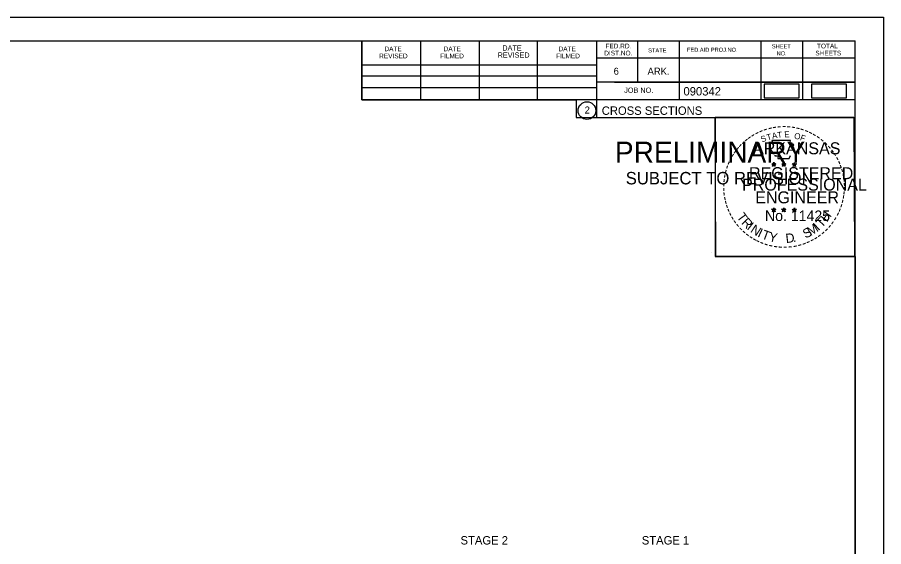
# Model space of a CAD drawing. Extents: x 1370515 to 1370849, y 383299 to 386073.
# Drawn here: x 1370704.3 to 1370848.7, y 385344.5 to 385432.8 of the extents above; entities that cross this region are included whole.
import ezdxf

# ---------------------------------------------------------------- set-up
doc = ezdxf.new("R2010")
doc.units = 0
for name, color, linetype in [('R_Axis Annot', 7, 'Continuous'), ('R_Border', 7, 'Continuous'), ('R_Border PE', 7, 'Continuous'), ('R_Border Prem', 7, 'Continuous'), ('R_Detour', 7, 'Continuous'), ('R_No Plot', 7, 'Continuous')]:
    doc.layers.add(name, color=color, linetype=linetype)

msp = doc.modelspace()

# ---------------------------------------------------------------- linework, layer by layer
at = {"layer": 'R_Border'}
for p, q in [((1370527.8, 385428.91), (1370843.98, 385428.91)), ((1370761.72, 385419.03), (1370761.72, 385428.91)), ((1370800.88, 385428.91), (1370800.88, 385416.11)), ((1370807.72, 385428.91), (1370807.72, 385421.97)), ((1370814.66, 385428.91), (1370814.66, 385419.03)), ((1370828.24, 385428.91), (1370828.24, 385419.03)), ((1370835.18, 385428.91), (1370835.18, 385419.03)), ((1370843.98, 385223.45), (1370843.98, 385428.91)), ((1370771.58, 385419.03), (1370771.58, 385428.71)), ((1370781.34, 385419.03), (1370781.34, 385428.71)), ((1370791.02, 385419.03), (1370791.02, 385428.71)), ((1370843.98, 385425.97), (1370800.88, 385425.97)), ((1370843.98, 385425.99), (1370843.98, 385425.99)), ((1370761.72, 385424.89), (1370800.88, 385424.89)), ((1370761.72, 385423.03), (1370800.88, 385423.03)), ((1370843.98, 385421.97), (1370800.88, 385421.97)), ((1370803.84, 385421.97), (1370843.98, 385421.97)), ((1370761.72, 385419.03), (1370761.72, 385421.09)), ((1370761.72, 385421.09), (1370800.88, 385421.09)), ((1370843.98, 385419.03), (1370761.72, 385419.03)), ((1370800.88, 385416.11), (1370843.98, 385416.11))]:
    msp.add_line(p, q, dxfattribs=at)
msp.add_circle((1370799.27, 385417.25), 1.47, dxfattribs=at)
at = {"layer": 'R_Border PE'}
for p, q in [((1370830.42, 385408.62), (1370830.37, 385408.37)), ((1370830.42, 385408.25), (1370830.42, 385408.62)), ((1370830.42, 385408.62), (1370830.46, 385408.37)), ((1370832.09, 385408.62), (1370832.04, 385408.37)), ((1370832.09, 385408.25), (1370832.09, 385408.62)), ((1370832.09, 385408.62), (1370832.13, 385408.37)), ((1370830.07, 385408.37), (1370830.42, 385408.25)), ((1370830.07, 385408.37), (1370830.32, 385408.32)), ((1370830.07, 385408.37), (1370830.3, 385408.24)), ((1370830.2, 385407.96), (1370830.42, 385408.25)), ((1370830.2, 385407.96), (1370830.33, 385408.2)), ((1370830.2, 385407.96), (1370830.41, 385408.17)), ((1370830.63, 385407.96), (1370830.41, 385408.17)), ((1370830.76, 385408.37), (1370830.42, 385408.25)), ((1370830.63, 385407.96), (1370830.42, 385408.25)), ((1370830.76, 385408.37), (1370830.48, 385408.32)), ((1370830.63, 385407.96), (1370830.49, 385408.25)), ((1370830.76, 385408.37), (1370830.56, 385408.26)), ((1370831.74, 385408.37), (1370832.09, 385408.25)), ((1370831.74, 385408.37), (1370831.99, 385408.32)), ((1370831.74, 385408.37), (1370831.97, 385408.24)), ((1370831.87, 385407.96), (1370832.09, 385408.25)), ((1370831.87, 385407.96), (1370832, 385408.2)), ((1370831.87, 385407.96), (1370832.08, 385408.17)), ((1370832.3, 385407.96), (1370832.08, 385408.17)), ((1370832.43, 385408.37), (1370832.09, 385408.25)), ((1370832.3, 385407.96), (1370832.09, 385408.25)), ((1370832.43, 385408.37), (1370832.15, 385408.32)), ((1370832.3, 385407.96), (1370832.16, 385408.25)), ((1370832.43, 385408.37), (1370832.23, 385408.26)), ((1370833.5, 385408.35), (1370833.85, 385408.24)), ((1370833.5, 385408.35), (1370833.75, 385408.31)), ((1370833.5, 385408.35), (1370833.74, 385408.23)), ((1370833.63, 385407.95), (1370833.85, 385408.24)), ((1370833.63, 385407.95), (1370833.76, 385408.19)), ((1370833.63, 385407.95), (1370833.85, 385408.16)), ((1370833.85, 385408.61), (1370833.81, 385408.36)), ((1370833.85, 385408.24), (1370833.85, 385408.61)), ((1370833.85, 385408.61), (1370833.9, 385408.36)), ((1370834.2, 385408.35), (1370833.85, 385408.24)), ((1370834.06, 385407.95), (1370833.85, 385408.24)), ((1370834.06, 385407.95), (1370833.85, 385408.16)), ((1370834.2, 385408.35), (1370833.91, 385408.3)), ((1370834.06, 385407.95), (1370833.93, 385408.24)), ((1370834.2, 385408.35), (1370833.99, 385408.25)), ((1370830.06, 385400.79), (1370830.41, 385400.68)), ((1370830.06, 385400.79), (1370830.32, 385400.75)), ((1370830.06, 385400.79), (1370830.3, 385400.67)), ((1370830.2, 385400.38), (1370830.41, 385400.68)), ((1370830.2, 385400.38), (1370830.32, 385400.63)), ((1370830.2, 385400.38), (1370830.41, 385400.6)), ((1370830.41, 385401.05), (1370830.37, 385400.79)), ((1370830.41, 385400.68), (1370830.41, 385401.05)), ((1370830.41, 385401.05), (1370830.46, 385400.8)), ((1370830.76, 385400.79), (1370830.41, 385400.68)), ((1370830.62, 385400.38), (1370830.41, 385400.68)), ((1370830.62, 385400.38), (1370830.41, 385400.6)), ((1370830.76, 385400.79), (1370830.47, 385400.74)), ((1370830.62, 385400.38), (1370830.49, 385400.68)), ((1370830.76, 385400.79), (1370830.55, 385400.69)), ((1370831.73, 385400.79), (1370832.08, 385400.68)), ((1370831.73, 385400.79), (1370831.98, 385400.75)), ((1370831.73, 385400.79), (1370831.97, 385400.67)), ((1370831.86, 385400.38), (1370832.08, 385400.68)), ((1370831.86, 385400.38), (1370831.99, 385400.63)), ((1370831.86, 385400.38), (1370832.08, 385400.6)), ((1370832.08, 385401.05), (1370832.04, 385400.79)), ((1370832.08, 385400.68), (1370832.08, 385401.05)), ((1370832.08, 385401.05), (1370832.13, 385400.8)), ((1370832.43, 385400.79), (1370832.08, 385400.68)), ((1370832.29, 385400.38), (1370832.08, 385400.68)), ((1370832.29, 385400.38), (1370832.08, 385400.6)), ((1370832.43, 385400.79), (1370832.14, 385400.74)), ((1370832.29, 385400.38), (1370832.16, 385400.68)), ((1370832.43, 385400.79), (1370832.22, 385400.69)), ((1370833.5, 385400.78), (1370833.85, 385400.67)), ((1370833.5, 385400.78), (1370833.75, 385400.74)), ((1370833.5, 385400.78), (1370833.74, 385400.66)), ((1370833.63, 385400.37), (1370833.85, 385400.67)), ((1370833.63, 385400.37), (1370833.76, 385400.62)), ((1370833.63, 385400.37), (1370833.85, 385400.59)), ((1370833.85, 385401.04), (1370833.81, 385400.78)), ((1370833.85, 385400.67), (1370833.85, 385401.04)), ((1370833.85, 385401.04), (1370833.9, 385400.79)), ((1370834.19, 385400.78), (1370833.85, 385400.67)), ((1370834.06, 385400.37), (1370833.85, 385400.67)), ((1370834.06, 385400.37), (1370833.85, 385400.59)), ((1370834.19, 385400.78), (1370833.91, 385400.73)), ((1370834.06, 385400.37), (1370833.92, 385400.67)), ((1370834.19, 385400.78), (1370833.99, 385400.68))]:
    msp.add_line(p, q, dxfattribs=at)
for points in [[(1370830.11, 385412.24), (1370830.38, 385411.42)], [(1370833.62, 385411.32), (1370833.76, 385411.61), (1370833.08, 385411.58), (1370833.22, 385412.24), (1370830.11, 385412.24)], [(1370830.42, 385408.62), (1370830.63, 385407.96), (1370830.07, 385408.37), (1370830.76, 385408.37), (1370830.2, 385407.96), (1370830.42, 385408.62)], [(1370830.6, 385409.82), (1370830.6, 385409.73), (1370831.16, 385409.71), (1370831.11, 385409.24), (1370832.98, 385409.24), (1370833.18, 385409.78)], [(1370832.09, 385408.62), (1370832.3, 385407.96), (1370831.74, 385408.37), (1370832.43, 385408.37), (1370831.87, 385407.96), (1370832.09, 385408.62)], [(1370833.85, 385408.61), (1370834.06, 385407.95), (1370833.5, 385408.35), (1370834.2, 385408.35), (1370833.63, 385407.95), (1370833.85, 385408.61)], [(1370830.41, 385401.05), (1370830.62, 385400.38), (1370830.06, 385400.79), (1370830.76, 385400.79), (1370830.2, 385400.38), (1370830.41, 385401.05)], [(1370832.08, 385401.05), (1370832.29, 385400.38), (1370831.73, 385400.79), (1370832.43, 385400.79), (1370831.86, 385400.38), (1370832.08, 385401.05)], [(1370833.85, 385401.04), (1370834.06, 385400.37), (1370833.5, 385400.78), (1370834.19, 385400.78), (1370833.63, 385400.37), (1370833.85, 385401.04)]]:
    msp.add_lwpolyline(points, dxfattribs=at)
for centre, radius in [((1370830.41, 385408.25), 0.172), ((1370830.41, 385408.25), 0.145), ((1370830.41, 385408.25), 0.116), ((1370830.41, 385408.25), 0.0991), ((1370830.41, 385408.25), 0.0747), ((1370830.41, 385408.25), 0.0495), ((1370830.41, 385408.25), 0.0296), ((1370832.08, 385408.25), 0.172), ((1370832.08, 385408.25), 0.145), ((1370832.08, 385408.25), 0.116), ((1370832.08, 385408.25), 0.0991), ((1370832.08, 385408.25), 0.0747), ((1370832.08, 385408.25), 0.0495), ((1370832.08, 385408.25), 0.0296), ((1370833.85, 385408.24), 0.172), ((1370833.85, 385408.24), 0.145), ((1370833.85, 385408.24), 0.116), ((1370833.85, 385408.24), 0.0991), ((1370833.85, 385408.24), 0.0747), ((1370833.85, 385408.24), 0.0495), ((1370833.85, 385408.24), 0.0296), ((1370830.41, 385400.68), 0.172), ((1370830.41, 385400.68), 0.145), ((1370830.41, 385400.68), 0.116), ((1370830.41, 385400.68), 0.0991), ((1370830.41, 385400.68), 0.0747), ((1370830.41, 385400.68), 0.0495), ((1370830.41, 385400.68), 0.0296), ((1370832.08, 385400.68), 0.172), ((1370832.08, 385400.68), 0.145), ((1370832.08, 385400.68), 0.116), ((1370832.08, 385400.68), 0.0991), ((1370832.08, 385400.68), 0.0747), ((1370832.08, 385400.68), 0.0495), ((1370832.08, 385400.68), 0.0296), ((1370833.85, 385400.67), 0.172), ((1370833.85, 385400.67), 0.145), ((1370833.85, 385400.67), 0.116), ((1370833.85, 385400.67), 0.0991), ((1370833.85, 385400.67), 0.0747), ((1370833.85, 385400.67), 0.0495), ((1370833.85, 385400.67), 0.0296)]:
    msp.add_circle(centre, radius, dxfattribs=at)
at = {"layer": 'R_Detour'}
for points in [[(1370828.81, 385419.35), (1370834.64, 385419.35), (1370834.64, 385421.66), (1370828.81, 385421.66)], [(1370836.7, 385419.35), (1370842.53, 385419.35), (1370842.53, 385421.66), (1370836.7, 385421.66)]]:
    msp.add_lwpolyline(points, close=True, dxfattribs=at)
at = {"layer": 'R_No Plot'}
for p, q in [((1370515.4, 385432.81), (1370848.73, 385432.81)), ((1370820.02, 385393.66), (1370820.02, 385393.66))]:
    msp.add_line(p, q, dxfattribs=at)
for points in [[(1370515.39, 385432.81), (1370848.73, 385432.81), (1370848.73, 385219.47), (1370515.39, 385219.47)], [(1370761.72, 385428.91), (1370761.72, 385419.03), (1370797.45, 385419.03), (1370797.45, 385416.11), (1370820.65, 385416.11), (1370820.65, 385392.9), (1370843.98, 385392.9), (1370843.98, 385223.45), (1370527.8, 385223.45), (1370527.8, 385428.91)], [(1370820.65, 385416.14), (1370843.75, 385416.14), (1370843.87, 385392.9), (1370820.77, 385392.9)]]:
    msp.add_lwpolyline(points, close=True, dxfattribs=at)

# ---------------------------------------------------------------- texts
at = {"layer": 'R_Axis Annot'}
for s, p in [('STAGE 2', (1370778.2, 385344.88)), ('STAGE 1', (1370808.41, 385344.88))]:
    msp.add_text(s, height=1.4, dxfattribs=at).set_placement(p)
at = {"layer": 'R_Border'}
for s, height, p in [('DATE', 0.782, (1370765.52, 385427.15)), ('DATE', 0.782, (1370775.38, 385427.15)), ('DATE', 0.879, (1370785.16, 385427.25)), ('DATE', 0.782, (1370794.54, 385427.15)), ('FED.RD.', 0.782, (1370802.36, 385427.63)), ('STATE', 0.684, (1370809.48, 385426.95)), ('FED.AID PROJ.NO.', 0.684, (1370815.94, 385427.05)), ('SHEET', 0.684, (1370830.1, 385427.63)), ('TOTAL', 0.782, (1370837.62, 385427.63)), ('REVISED', 0.782, (1370764.64, 385425.97)), ('FILMED', 0.782, (1370774.8, 385425.97)), ('REVISED', 0.879, (1370784.38, 385426.07)), ('FILMED', 0.782, (1370794.14, 385425.97)), ('DIST.NO.', 0.782, (1370802.16, 385426.45)), ('NO.', 0.684, (1370830.88, 385426.45)), ('SHEETS', 0.782, (1370837.34, 385426.45)), ('6', 1.17, (1370803.72, 385423.23)), ('ARK.', 1.172, (1370809.38, 385423.23)), ('JOB NO.', 0.879, (1370805.48, 385420.21)), ('090342', 1.4, (1370815.36, 385419.77)), ('2', 1.17, (1370798.89, 385416.76)), ('CROSS SECTIONS', 1.4, (1370801.74, 385416.54))]:
    msp.add_text(s, height=height, rotation=360, dxfattribs=at).set_placement(p)
at = {"layer": 'R_Border PE'}
for s, height, rotation, p in [('-', 1.6, 13.6301, (1370829.61, 385413.61)), ('-', 1.6, 10.2193, (1370830.28, 385413.77)), ('-', 1.6, 5.8968, (1370831.01, 385413.88)), ('-', 1.6, 0.1862, (1370831.78, 385413.96)), ('-', 1.6, 357.743, (1370832.51, 385413.94)), ('-', 1.6, 352.1617, (1370833.25, 385413.89)), ('-', 1.6, 347.2049, (1370833.97, 385413.77)), ('-', 1.6, 36.2317, (1370826.41, 385412.02)), ('-', 1.6, 34.0636, (1370826.99, 385412.41)), ('-', 1.6, 28.7918, (1370827.59, 385412.78)), ('-', 1.6, 24.3072, (1370828.22, 385413.1)), ('S', 1, 21.594, (1370828.46, 385411.92)), ('-', 1.6, 19.1761, (1370828.86, 385413.37)), ('T', 1, 16.4036, (1370829.38, 385412.25)), ('A', 1, 11.2132, (1370830.2, 385412.5)), ('T', 1, 6.0228, (1370831.05, 385412.67)), ('E', 1, 0.8323, (1370832.16, 385412.78)), ('O', 1, 350.4515, (1370833.76, 385412.57)), ('F', 1, 340.0707, (1370834.71, 385412.34)), ('-', 1.6, 342.3362, (1370834.61, 385413.62)), ('-', 1.6, 337.8551, (1370835.34, 385413.39)), ('-', 1.6, 334.1211, (1370835.97, 385413.12)), ('-', 1.6, 329.6409, (1370836.55, 385412.84)), ('-', 1.6, 325.8627, (1370837.19, 385412.48)), ('-', 1.6, 48.423, (1370825.06, 385410.75)), ('-', 1.6, 42.9622, (1370825.5, 385411.22)), ('-', 1.6, 38.9507, (1370825.94, 385411.64)), ('ARKANSAS', 2, 360, (1370826.96, 385409.96)), ('-', 1.6, 320.5297, (1370837.8, 385412.05)), ('-', 1.6, 315.5786, (1370838.4, 385411.57)), ('-', 1.6, 58.0706, (1370823.92, 385409.17)), ('-', 1.6, 54.2325, (1370824.24, 385409.69)), ('-', 1.6, 50.6142, (1370824.65, 385410.26)), ('-', 1.6, 309.8797, (1370838.97, 385411.02)), ('-', 1.6, 306.6522, (1370839.5, 385410.41)), ('-', 1.4, 303.6753, (1370839.98, 385409.85)), ('-', 1.6, 67.7743, (1370823.34, 385407.94)), ('-', 1.6, 62.8713, (1370823.6, 385408.55)), ('-', 1.6, 299.6684, (1370840.3, 385409.24)), ('-', 1.6, 294.6628, (1370840.63, 385408.63)), ('-', 1.6, 75.461, (1370822.93, 385406.6)), ('-', 1.6, 72.3945, (1370823.12, 385407.31)), ('REGISTERED', 2, 360, (1370826.28, 385405.81)), ('DWB', 0.01, 360, (1370830.4, 385408.25)), ('DWB', 0.01, 360, (1370832.07, 385408.25)), ('DWB', 0.01, 360, (1370833.84, 385408.24)), ('-', 1.6, 290.5728, (1370840.88, 385408.05)), ('-', 1.6, 285.1233, (1370841.12, 385407.47)), ('-', 1.6, 85.1863, (1370822.72, 385405.19)), ('-', 1.6, 81.2013, (1370822.8, 385405.88)), ('PROFESSIONAL', 2, 360, (1370825.13, 385403.9)), ('-', 1.6, 280.5493, (1370841.32, 385406.73)), ('-', 1.6, 276.5962, (1370841.48, 385405.96)), ('-', 1.6, 94.1959, (1370822.73, 385403.77)), ('-', 1.6, 89.0622, (1370822.69, 385404.49)), ('-', 1.6, 274.3301, (1370841.54, 385405.24)), ('-', 1.6, 269.9407, (1370841.57, 385404.61)), ('-', 1.6, 98.9479, (1370822.8, 385403.1)), ('-', 1.6, 101.7149, (1370822.94, 385402.37)), ('ENGINEER', 2, 360, (1370827.32, 385401.78)), ('-', 1.6, 260.9953, (1370841.48, 385403.29)), ('-', 1.6, 263.5172, (1370841.55, 385403.94)), ('-', 1.6, 105.4578, (1370823.1, 385401.77)), ('-', 1.6, 109.0874, (1370823.31, 385401.14)), ('-', 1.6, 252.8681, (1370841.19, 385401.89)), ('-', 1.6, 255.7626, (1370841.37, 385402.61)), ('-', 1.6, 114.0643, (1370823.57, 385400.55)), ('-', 1.6, 115.7288, (1370823.87, 385399.93)), ('T', 1.54, 306.0406, (1370824.17, 385399.52)), ('No. 11425', 1.757, 360, (1370828.95, 385398.83)), ('DWB', 0.01, 360, (1370830.4, 385400.68)), ('DWB', 0.01, 360, (1370832.07, 385400.68)), ('DWB', 0.01, 360, (1370833.83, 385400.67)), ('H', 1.54, 54.6088, (1370839.29, 385398.56)), ('-', 1.6, 244.6197, (1370840.71, 385400.59)), ('-', 1.6, 247.8887, (1370840.97, 385401.21)), ('-', 1.6, 120.4471, (1370824.23, 385399.34)), ('-', 1.6, 125.8934, (1370824.63, 385398.78)), ('R', 1.54, 314.005, (1370824.93, 385398.47)), ('I', 1.54, 321.9694, (1370825.83, 385397.54)), ('I', 1.54, 42.1136, (1370837.84, 385397.13)), ('T', 1.54, 46.6444, (1370838.4, 385397.61)), ('-', 1.6, 233.8452, (1370839.91, 385399.18)), ('-', 1.6, 239.0712, (1370840.31, 385399.83)), ('-', 1.6, 130.7181, (1370825.09, 385398.23)), ('-', 1.6, 134.2238, (1370825.61, 385397.68)), ('-', 1.6, 138.9338, (1370826.14, 385397.22)), ('N', 1.54, 326.5002, (1370826.4, 385397.07)), ('I', 1.54, 335.3603, (1370827.61, 385396.28)), ('T', 1.54, 339.8912, (1370828.27, 385395.96)), ('S', 1.54, 26.9312, (1370835.72, 385395.88)), ('M', 1.54, 32.6563, (1370836.56, 385396.29)), ('-', 1.6, 221.0851, (1370838.48, 385397.54)), ('-', 1.6, 225.7653, (1370839, 385398.05)), ('-', 1.6, 231.2538, (1370839.48, 385398.61)), ('-', 1.6, 144.6463, (1370826.69, 385396.81)), ('-', 1.6, 148.0898, (1370827.25, 385396.44)), ('-', 1.6, 151.5704, (1370827.83, 385396.12)), ('-', 1.6, 154.6002, (1370828.35, 385395.87)), ('Y', 1.54, 347.8556, (1370829.49, 385395.51)), ('D', 1.54, 6.3969, (1370832.47, 385395.15)), ('-', 1.6, 207.3568, (1370836.84, 385396.34)), ('-', 1.6, 212.2491, (1370837.4, 385396.68)), ('-', 1.6, 215.7363, (1370837.93, 385397.07)), ('-', 1.6, 158.5612, (1370828.98, 385395.62)), ('-', 1.6, 162.7983, (1370829.67, 385395.4)), ('-', 1.6, 167.5555, (1370830.38, 385395.24)), ('-', 1.6, 173.1155, (1370831.15, 385395.13)), ('-', 1.6, 176.5183, (1370831.9, 385395.08)), ('-', 1.6, 181.5918, (1370832.64, 385395.1)), ('-', 1.6, 185.8167, (1370833.45, 385395.17)), ('-', 1.6, 191.2858, (1370834.19, 385395.3)), ('.', 1.54, 13.7642, (1370833.66, 385395.28)), ('-', 1.6, 195.4743, (1370834.92, 385395.5)), ('-', 1.6, 200.7184, (1370835.6, 385395.74)), ('-', 1.6, 204.2516, (1370836.21, 385396.02))]:
    msp.add_text(s, height=height, rotation=rotation, dxfattribs=at).set_placement(p)
at = {"layer": 'R_Border Prem'}
for s, height, p in [('PRELIMINARY', 3.5, (1370803.93, 385408.57)), ('DWB', 0.01, (1370804.68, 385410.42)), ('SUBJECT TO REVISION', 2.0751, (1370805.74, 385404.94))]:
    msp.add_text(s, height=height, rotation=360, dxfattribs=at).set_placement(p)

doc.saveas('drawing.dxf')
